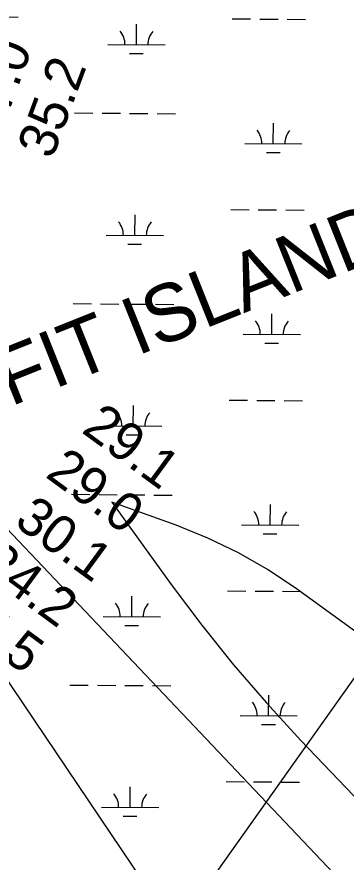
# Model space of a CAD drawing. Extents: x 3271442 to 3309282, y 752266 to 777610.
# Drawn here: x 3293831 to 3294405, y 766977 to 768451 of the extents above; entities that cross this region are included whole.
import ezdxf

# ---------------------------------------------------------------- set-up
doc = ezdxf.new("R2010")
doc.units = 0
for name, color, linetype in [('V-CHAN-NAID', 7, 'Continuous'), ('V-RIVR-RANG', 7, 'Continuous'), ('V-TOPO-MAJR', 7, 'Continuous'), ('V-TOPO-MINR', 7, 'Continuous'), ('V-WETL-SWMP', 7, 'Continuous')]:
    doc.layers.add(name, color=color, linetype=linetype)

msp = doc.modelspace()

# ---------------------------------------------------------------- linework, layer by layer
at = {"layer": 'V-RIVR-RANG'}
msp.add_line((3294641.4, 767611), (3293947, 766632.3), dxfattribs=at)
at = {"layer": 'V-TOPO-MAJR'}
msp.add_lwpolyline([(3294783.8, 767116.7), (3294318.8, 767453.5), (3294269.1, 767486.4), (3294217.8, 767516.4), (3294164.2, 767541.9), (3294109, 767564.4), (3293996.3, 767605), (3294100.1, 767461.2), (3294153.4, 767390.4), (3294208.6, 767321.2), (3294266.7, 767254.4), (3294326.6, 767189.2), (3294563.5, 766941.9)], dxfattribs=at)
at = {"layer": 'V-TOPO-MINR'}
for points in [[(3293748.5, 767626.3), (3294488.9, 766846.4)], [(3294681.6, 766008.1), (3293803.5, 767309.8)]]:
    msp.add_lwpolyline(points, dxfattribs=at)
at = {"layer": 'V-WETL-SWMP'}
for p, q in [((3293800.9, 768451.3), (3293832.9, 768451)), ((3294039.3, 768402.9), (3294039.6, 768438.9)), ((3294206.8, 768448), (3294238.8, 768447.7)), ((3294254.8, 768447.6), (3294286.8, 768447.3)), ((3294302.7, 768447.2), (3294334.7, 768446.9)), ((3293989.3, 768403.3), (3294089.3, 768402.5)), ((3294027.2, 768387.6), (3294051.2, 768387.4)), ((3293931.5, 768283.7), (3293963.5, 768283.5)), ((3293979.5, 768283.3), (3294011.5, 768283.1)), ((3294027.5, 768282.9), (3294059.5, 768282.7)), ((3294075.5, 768282.5), (3294107.5, 768282.3)), ((3294278.4, 768230.1), (3294278.7, 768266.1)), ((3294228.4, 768230.5), (3294328.4, 768229.7)), ((3294266.2, 768214.8), (3294290.2, 768214.6)), ((3294204, 768115.3), (3294236, 768115)), ((3294252, 768114.9), (3294284, 768114.6)), ((3294300, 768114.5), (3294332, 768114.2)), ((3294036.6, 768070.3), (3294036.9, 768106.2)), ((3293986.6, 768070.7), (3294086.6, 768069.8)), ((3294024.4, 768054.9), (3294048.4, 768054.7)), ((3293928.7, 767951.1), (3293960.7, 767950.8)), ((3293976.7, 767950.7), (3294008.7, 767950.4)), ((3294024.7, 767950.3), (3294056.7, 767950)), ((3294072.7, 767949.9), (3294104.7, 767949.6)), ((3294275.6, 767897.5), (3294275.9, 767933.5)), ((3294225.6, 767897.9), (3294325.6, 767897.1)), ((3294263.5, 767882.1), (3294287.5, 767881.9)), ((3294033.8, 767737.6), (3294034.1, 767773.6)), ((3294201.3, 767782.6), (3294233.3, 767782.4)), ((3294249.3, 767782.2), (3294281.3, 767782)), ((3294297.3, 767781.8), (3294329.3, 767781.6)), ((3293983.8, 767738), (3294083.8, 767737.2)), ((3294021.7, 767722.3), (3294045.7, 767722.1)), ((3293926, 767618.4), (3293958, 767618.1)), ((3293974, 767618), (3294006, 767617.7)), ((3294022, 767617.6), (3294054, 767617.3)), ((3294070, 767617.2), (3294102, 767617)), ((3294272.9, 767564.8), (3294273.2, 767600.8)), ((3294222.9, 767565.2), (3294322.9, 767564.4)), ((3294260.8, 767549.5), (3294284.8, 767549.3)), ((3294198.5, 767450), (3294230.5, 767449.7)), ((3294246.5, 767449.6), (3294278.5, 767449.3)), ((3294294.5, 767449.2), (3294326.5, 767448.9)), ((3294031.1, 767404.9), (3294031.4, 767440.9)), ((3293981.1, 767405.3), (3294081.1, 767404.5)), ((3294019, 767389.6), (3294043, 767389.4)), ((3293923.3, 767285.7), (3293955.3, 767285.5)), ((3293971.3, 767285.3), (3294003.3, 767285.1)), ((3294019.3, 767284.9), (3294051.3, 767284.7)), ((3294067.3, 767284.6), (3294099.3, 767284.3)), ((3294270.1, 767232.1), (3294270.4, 767268.1)), ((3294220.2, 767232.5), (3294320.1, 767231.7)), ((3294258, 767216.8), (3294282, 767216.6)), ((3294195.8, 767117.3), (3294227.8, 767117)), ((3294243.8, 767116.9), (3294275.8, 767116.7)), ((3294291.8, 767116.5), (3294323.8, 767116.3)), ((3294028.4, 767072.3), (3294028.6, 767108.3)), ((3293978.4, 767072.7), (3294078.3, 767071.8)), ((3294016.2, 767056.9), (3294040.2, 767056.7))]:
    msp.add_line(p, q, dxfattribs=at)
for centre, start, end in [((3293984.1, 768403.8), 358.7563, 40.2999), ((3294094.6, 768402.9), 138.7563, 180.2999), ((3294223.1, 768231.1), 358.7563, 40.2999), ((3294333.6, 768230.1), 138.7563, 180.2999), ((3293981.3, 768071.2), 358.7563, 40.2999), ((3294091.8, 768070.3), 138.7563, 180.2999), ((3294220.4, 767898.4), 358.7563, 40.2999), ((3294330.9, 767897.5), 138.7563, 180.2999), ((3293978.6, 767738.5), 358.7563, 40.2999), ((3294089.1, 767737.6), 138.7563, 180.2999), ((3294217.7, 767565.7), 358.7563, 40.2999), ((3294328.1, 767564.8), 138.7563, 180.2999), ((3293975.9, 767405.9), 358.7563, 40.2999), ((3294086.3, 767404.9), 138.7563, 180.2999), ((3294214.9, 767233.1), 358.7563, 40.2999), ((3294325.4, 767232.2), 138.7563, 180.2999), ((3293973.1, 767073.2), 358.7563, 40.2999), ((3294083.6, 767072.3), 138.7563, 180.2999)]:
    msp.add_arc(centre, 35.2, start, end, dxfattribs=at)

# ---------------------------------------------------------------- texts
at = {"layer": 'V-CHAN-NAID'}
msp.add_text('PROFIT ISLAND (252.8)', height=100, rotation=21.8236, dxfattribs=at).set_placement((3293550.5, 767663.4))
at = {"layer": 'V-RIVR-RANG'}
for s, rotation, p in [('37.0', 69.6883, (3293797.4, 768233.1)), ('35.2', 69.6883, (3293892.3, 768201.3)), ('29.1', 323.7583, (3293941.6, 767727.6)), ('29.0', 323.7583, (3293878.4, 767649.9)), ('30.1', 323.7583, (3293823.7, 767566)), ('34.2', 323.7583, (3293762.9, 767486.6)), ('35.5', 323.7583, (3293704, 767405.8))]:
    msp.add_text(s, height=67, rotation=rotation, dxfattribs=at).set_placement(p)

doc.saveas('drawing.dxf')
